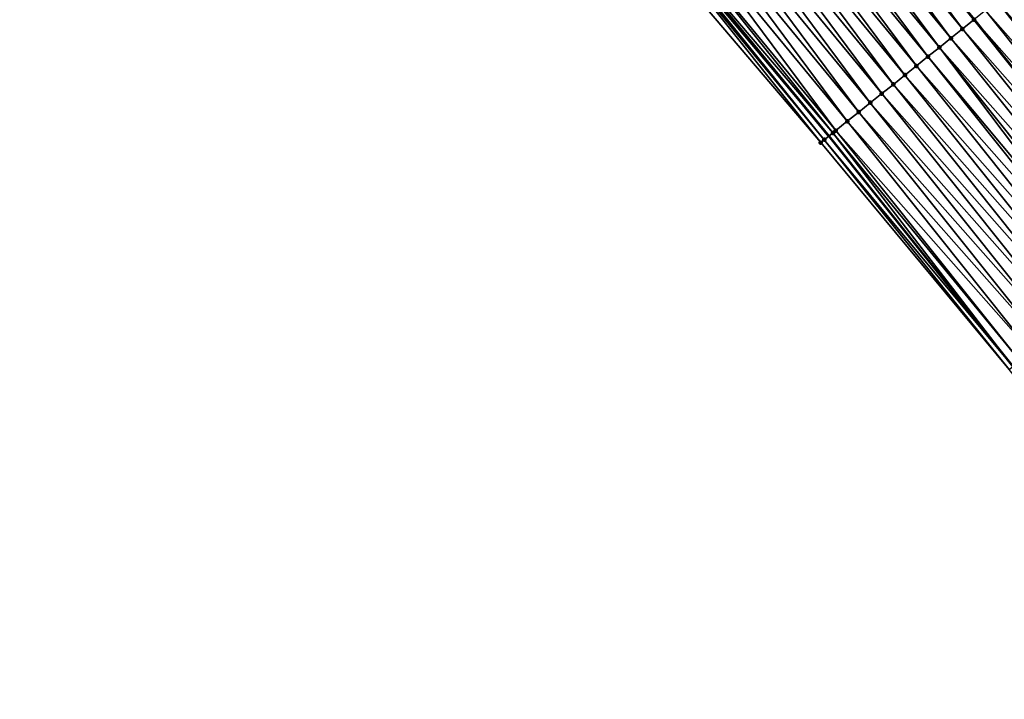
# Model space of a CAD drawing. Header units: feet. Extents: x 2017424 to 2024169, y 808042 to 818730.
# Tile 320 of 329: x 2022984 to 2023051, y 813884 to 813930. Entities that reach past the tile are written whole.
import ezdxf

# ---------------------------------------------------------------- set-up
doc = ezdxf.new("R2010")
doc.units = ezdxf.units.FT
doc.header["$MEASUREMENT"] = 0
for name, color, linetype, lineweight in [('EP_Travel Lane', 172, 'Continuous', 53), ('NB-Road Shots', 141, 'Continuous', 100), ('NB-Road X-Section', 40, 'Continuous', 13), ('STRIPING', 60, 'Continuous', 53)]:
    doc.layers.add(name, color=color, linetype=linetype, lineweight=lineweight)
doc.layers.add('I-77-MM15-17_NB-Surface-BORDER', color=7, linetype='Continuous')
doc.layers.add('I-77-MM15-17_NB-Surface-TIN', color=7, linetype='Continuous')

msp = doc.modelspace()

# ---------------------------------------------------------------- linework, layer by layer
at = {"layer": 'EP_Travel Lane'}
msp.add_polyline3d([(2022765.93421145, 814211.228142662, 292.9237701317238), (2022780.590182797, 814197.6377920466, 293.6343164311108), (2022795.246020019, 814184.0475658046, 294.3500033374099), (2022809.429719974, 814170.4294387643, 295.0168488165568), (2022823.773793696, 814156.5083717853, 295.6887549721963), (2022837.846645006, 814142.7086829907, 296.3693367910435), (2022851.888615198, 814128.4824233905, 297.0313413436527), (2022865.930649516, 814114.2560988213, 297.6905770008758), (2022879.679770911, 814100.0515784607, 298.3755855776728), (2022893.530545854, 814085.6403853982, 299.0637716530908), (2022907.219935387, 814071.3196983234, 299.7327200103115), (2022920.892147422, 814056.7373594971, 300.3860491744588), (2022934.56402017, 814042.1553825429, 301.0539102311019), (2022947.9282482, 814027.5710846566, 301.7183401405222), (2022961.363909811, 814012.7726420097, 302.418414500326), (2022974.577855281, 813998.1075643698, 303.0973242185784), (2022987.721669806, 813983.0480919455, 303.7749142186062), (2023000.864752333, 813967.9894582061, 304.4842388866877), (2023013.451521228, 813953.017964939, 305.1551549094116), (2023026.20817397, 813937.6310458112, 305.8702071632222), (2023038.734556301, 813922.406306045, 306.5702189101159), (2023051.205379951, 813906.7851186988, 307.2472481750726), (2023063.677757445, 813891.1619849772, 307.846601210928), (2023075.819066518, 813875.5859741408, 308.415438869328)], dxfattribs=at)
at = {"layer": 'I-77-MM15-17_NB-Surface-BORDER', "color": 3, "linetype": 'Continuous', "lineweight": -3}
msp.add_polyline3d([(2023075.644691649, 813875.4506071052, 308.3951260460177), (2023063.472029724, 813890.9968129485, 307.8238319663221), (2023050.956435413, 813906.5852500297, 307.2197133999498), (2023038.187647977, 813921.9670301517, 306.505273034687), (2023025.412794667, 813936.9668474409, 305.7631084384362), (2023013.145619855, 813952.7625636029, 305.1150415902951), (2023000.542632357, 813967.7040317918, 304.4403840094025), (2022987.34096004, 813982.7105771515, 303.7193854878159), (2022973.954884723, 813997.5557681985, 303.0170083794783), (2022961.094086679, 814012.5253822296, 302.3860692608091), (2022947.894297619, 814027.5399724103, 301.7142552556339), (2022933.753421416, 814041.3901340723, 300.9418025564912), (2022920.242084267, 814056.123499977, 300.2926115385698), (2022907.018253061, 814071.1294777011, 299.7086381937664), (2022893.214769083, 814085.3351465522, 299.0268923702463), (2022879.33572334, 814099.7189918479, 298.3349727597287), (2022865.540453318, 814113.867119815, 297.641418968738), (2022851.186854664, 814127.7824356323, 296.9339551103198), (2022837.317620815, 814142.1808926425, 296.2937104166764), (2022823.247478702, 814155.9622100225, 295.6093077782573), (2022808.897201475, 814169.8771579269, 294.9430237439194), (2022794.931266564, 814183.7060672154, 294.3105555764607), (2022780.173136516, 814197.1852651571, 293.5812173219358), (2022765.714295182, 814210.9894531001, 292.8945522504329)], dxfattribs=at)
at = {"layer": 'I-77-MM15-17_NB-Surface-TIN', "color": 128, "linetype": 'Continuous', "lineweight": -3}
for points in [[(2023047.785091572, 813929.666863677, 307.4300475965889), (2023035.888866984, 813945.6984070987, 306.7997310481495), (2023035.120454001, 813945.0584489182, 306.7347975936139)], [(2023048.565162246, 813930.2925593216, 307.5018201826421), (2023035.897407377, 813945.705518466, 306.8004228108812), (2023035.888866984, 813945.6984070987, 306.7997310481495)], [(2023047.785091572, 813929.666863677, 307.4300475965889), (2023048.565162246, 813930.2925593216, 307.5018201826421), (2023035.888866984, 813945.6984070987, 306.7997310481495)], [(2023048.565162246, 813930.2925593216, 307.5018201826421), (2023048.573751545, 813930.2994432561, 307.5024751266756), (2023035.897407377, 813945.705518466, 306.8004228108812)], [(2023047.004910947, 813929.0413057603, 307.3637715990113), (2023035.120454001, 813945.0584489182, 306.7347975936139), (2023034.352040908, 813944.4184908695, 306.6698691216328)], [(2023047.004910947, 813929.0413057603, 307.3637715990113), (2023047.785091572, 813929.666863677, 307.4300475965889), (2023035.120454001, 813945.0584489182, 306.7347975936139)], [(2023046.224861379, 813928.415583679, 307.2909439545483), (2023034.352040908, 813944.4184908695, 306.6698691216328), (2023033.583801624, 813943.7783231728, 306.5970218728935)], [(2023046.224861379, 813928.415583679, 307.2909439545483), (2023047.004910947, 813929.0413057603, 307.3637715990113), (2023034.352040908, 813944.4184908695, 306.6698691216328)], [(2023045.444874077, 813927.7897836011, 307.2150035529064), (2023033.583801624, 813943.7783231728, 306.5970218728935), (2023032.815653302, 813943.1380457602, 306.5200304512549)], [(2023045.444874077, 813927.7897836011, 307.2150035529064), (2023046.224861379, 813928.415583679, 307.2909439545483), (2023033.583801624, 813943.7783231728, 306.5970218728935)], [(2023044.664740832, 813927.1641663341, 307.146358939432), (2023032.815653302, 813943.1380457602, 306.5200304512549), (2023032.047389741, 813942.4979073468, 306.4482892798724)], [(2023044.664740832, 813927.1641663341, 307.146358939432), (2023045.444874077, 813927.7897836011, 307.2150035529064), (2023032.815653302, 813943.1380457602, 306.5200304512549)], [(2023043.884696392, 813926.5384378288, 307.0732749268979), (2023032.047389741, 813942.4979073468, 306.4482892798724), (2023031.279120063, 813941.8577763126, 306.3768268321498)], [(2023043.884696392, 813926.5384378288, 307.0732749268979), (2023044.664740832, 813927.1641663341, 307.146358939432), (2023032.047389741, 813942.4979073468, 306.4482892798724)], [(2023043.104574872, 813925.9128058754, 307.0040441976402), (2023031.279120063, 813941.8577763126, 306.3768268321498), (2023030.510813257, 813941.2176900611, 306.3070559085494)], [(2023043.104574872, 813925.9128058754, 307.0040441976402), (2023043.884696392, 813926.5384378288, 307.0732749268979), (2023031.279120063, 813941.8577763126, 306.3768268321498)], [(2023042.324563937, 813925.2870354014, 306.9292852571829), (2023030.510813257, 813941.2176900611, 306.3070559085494), (2023029.742672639, 813940.5774033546, 306.2297134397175)], [(2023042.324563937, 813925.2870354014, 306.9292852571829), (2023043.104574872, 813925.9128058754, 307.0040441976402), (2023030.510813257, 813941.2176900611, 306.3070559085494)], [(2023041.544622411, 813924.6611779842, 306.8510564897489), (2023029.742672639, 813940.5774033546, 306.2297134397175), (2023028.97450443, 813939.9371499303, 306.1536281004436)], [(2023041.544622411, 813924.6611779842, 306.8510564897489), (2023042.324563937, 813925.2870354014, 306.9292852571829), (2023029.742672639, 813940.5774033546, 306.2297134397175)], [(2023040.764618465, 813924.0353987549, 306.7759481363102), (2023028.97450443, 813939.9371499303, 306.1536281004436), (2023028.206339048, 813939.2968930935, 306.0774138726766)], [(2023040.764618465, 813924.0353987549, 306.7759481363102), (2023041.544622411, 813924.6611779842, 306.8510564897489), (2023028.97450443, 813939.9371499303, 306.1536281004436)], [(2023039.984628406, 813923.4096021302, 306.7001455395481), (2023028.206339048, 813939.2968930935, 306.0774138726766), (2023027.438192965, 813938.6566129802, 306.0003204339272)], [(2023039.984628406, 813923.4096021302, 306.7001455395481), (2023040.764618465, 813924.0353987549, 306.7759481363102), (2023028.206339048, 813939.2968930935, 306.0774138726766)], [(2023039.204668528, 813922.7837677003, 306.622834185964), (2023027.438192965, 813938.6566129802, 306.0003204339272), (2023026.670004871, 813938.0163835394, 305.9251410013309)], [(2023039.204668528, 813922.7837677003, 306.622834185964), (2023039.984628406, 813923.4096021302, 306.7001455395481), (2023027.438192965, 813938.6566129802, 306.0003204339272)], [(2023039.004666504, 813922.6232272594, 306.6015423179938), (2023026.670004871, 813938.0163835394, 305.9251410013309), (2023026.20817397, 813937.6310458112, 305.8702071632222)], [(2023039.004666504, 813922.6232272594, 306.6015423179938), (2023039.204668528, 813922.7837677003, 306.622834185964), (2023026.670004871, 813938.0163835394, 305.9251410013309)], [(2023038.187647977, 813921.9670301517, 306.505273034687), (2023025.90223948, 813937.3756442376, 305.8307031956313), (2023025.412794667, 813936.9668474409, 305.7631084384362)], [(2023038.424932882, 813922.157652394, 306.5343133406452), (2023026.063132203, 813937.5100273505, 305.8529547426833), (2023025.90223948, 813937.3756442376, 305.8307031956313)], [(2023038.187647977, 813921.9670301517, 306.505273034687), (2023038.424932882, 813922.157652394, 306.5343133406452), (2023025.90223948, 813937.3756442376, 305.8307031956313)], [(2023026.063132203, 813937.5100273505, 305.8529547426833), (2023038.734556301, 813922.406306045, 306.5702189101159), (2023026.20817397, 813937.6310458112, 305.8702071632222)], [(2023038.424932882, 813922.157652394, 306.5343133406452), (2023038.734556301, 813922.406306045, 306.5702189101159), (2023026.063132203, 813937.5100273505, 305.8529547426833)], [(2023039.004666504, 813922.6232272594, 306.6015423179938), (2023026.20817397, 813937.6310458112, 305.8702071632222), (2023038.734556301, 813922.406306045, 306.5702189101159)], [(2023063.377529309, 813916.5467708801, 308.3271150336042), (2023050.90648604, 813932.1682536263, 307.6615595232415), (2023050.126189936, 813931.5428403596, 307.6010563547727)], [(2023062.597205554, 813915.92139225, 308.2679941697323), (2023050.126189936, 813931.5428403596, 307.6010563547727), (2023049.345658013, 813930.917722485, 307.5523419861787)], [(2023062.597205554, 813915.92139225, 308.2679941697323), (2023063.377529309, 813916.5467708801, 308.3271150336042), (2023050.126189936, 813931.5428403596, 307.6010563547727)], [(2023048.59014219, 813930.3125796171, 307.5037249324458), (2023048.573751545, 813930.2994432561, 307.5024751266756), (2023061.045073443, 813914.6776317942, 308.154596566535)], [(2023061.816771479, 813915.2961518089, 308.214388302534), (2023049.345658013, 813930.917722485, 307.5523419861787), (2023048.59014219, 813930.3125796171, 307.5037249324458)], [(2023061.816771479, 813915.2961518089, 308.214388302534), (2023048.59014219, 813930.3125796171, 307.5037249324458), (2023061.045073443, 813914.6776317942, 308.154596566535)], [(2023061.816771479, 813915.2961518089, 308.214388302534), (2023062.597205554, 813915.92139225, 308.2679941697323), (2023049.345658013, 813930.917722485, 307.5523419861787)], [(2023060.256221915, 813914.0452718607, 308.091250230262), (2023047.785091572, 813929.666863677, 307.4300475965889), (2023047.004910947, 813929.0413057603, 307.3637715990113)], [(2023061.036474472, 813914.6707396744, 308.1539303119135), (2023048.565162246, 813930.2925593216, 307.5018201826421), (2023047.785091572, 813929.666863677, 307.4300475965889)], [(2023060.256221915, 813914.0452718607, 308.091250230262), (2023061.036474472, 813914.6707396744, 308.1539303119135), (2023047.785091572, 813929.666863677, 307.4300475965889)], [(2023048.565162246, 813930.2925593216, 307.5018201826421), (2023061.045073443, 813914.6776317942, 308.154596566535), (2023048.573751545, 813930.2994432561, 307.5024751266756)], [(2023061.036474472, 813914.6707396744, 308.1539303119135), (2023061.045073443, 813914.6776317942, 308.154596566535), (2023048.565162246, 813930.2925593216, 307.5018201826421)], [(2023059.476038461, 813913.419717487, 308.0251156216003), (2023047.004910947, 813929.0413057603, 307.3637715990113), (2023046.224861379, 813928.415583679, 307.2909439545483)], [(2023059.476038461, 813913.419717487, 308.0251156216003), (2023060.256221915, 813914.0452718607, 308.091250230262), (2023047.004910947, 813929.0413057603, 307.3637715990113)], [(2023058.266436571, 813912.4493823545, 307.911093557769), (2023046.224861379, 813928.415583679, 307.2909439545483), (2023045.444874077, 813927.7897836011, 307.2150035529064)], [(2023058.266436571, 813912.4493823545, 307.911093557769), (2023058.695983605, 813912.794002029, 307.9525523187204), (2023046.224861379, 813928.415583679, 307.2909439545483)], [(2023058.695983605, 813912.794002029, 307.9525523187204), (2023059.476038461, 813913.419717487, 308.0251156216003), (2023046.224861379, 813928.415583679, 307.2909439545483)], [(2023057.915969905, 813912.1682350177, 307.8779315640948), (2023045.444874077, 813927.7897836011, 307.2150035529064), (2023044.664740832, 813927.1641663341, 307.146358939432)], [(2023057.915969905, 813912.1682350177, 307.8779315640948), (2023058.266436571, 813912.4493823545, 307.911093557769), (2023045.444874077, 813927.7897836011, 307.2150035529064)], [(2023057.135871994, 813911.5425734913, 307.8075206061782), (2023044.664740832, 813927.1641663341, 307.146358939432), (2023043.884696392, 813926.5384378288, 307.0732749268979)], [(2023057.135871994, 813911.5425734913, 307.8075206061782), (2023057.915969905, 813912.1682350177, 307.8779315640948), (2023044.664740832, 813927.1641663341, 307.146358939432)], [(2023056.355789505, 813910.9168926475, 307.7363387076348), (2023043.884696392, 813926.5384378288, 307.0732749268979), (2023043.104574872, 813925.9128058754, 307.0040441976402)], [(2023056.355789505, 813910.9168926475, 307.7363387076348), (2023057.135871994, 813911.5425734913, 307.8075206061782), (2023043.884696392, 813926.5384378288, 307.0732749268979)], [(2023055.575644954, 813910.2912895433, 307.6682593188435), (2023043.104574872, 813925.9128058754, 307.0040441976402), (2023042.324563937, 813925.2870354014, 306.9292852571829)], [(2023055.575644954, 813910.2912895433, 307.6682593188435), (2023056.355789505, 813910.9168926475, 307.7363387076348), (2023043.104574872, 813925.9128058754, 307.0040441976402)], [(2023054.795625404, 813909.6655298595, 307.5939310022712), (2023042.324563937, 813925.2870354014, 306.9292852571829), (2023041.544622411, 813924.6611779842, 306.8510564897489)], [(2023054.795625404, 813909.6655298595, 307.5939310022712), (2023055.575644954, 813910.2912895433, 307.6682593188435), (2023042.324563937, 813925.2870354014, 306.9292852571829)], [(2023054.015644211, 813909.03972213, 307.5176852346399), (2023041.544622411, 813924.6611779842, 306.8510564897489), (2023040.764618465, 813924.0353987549, 306.7759481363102)], [(2023054.015644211, 813909.03972213, 307.5176852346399), (2023054.795625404, 813909.6655298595, 307.5939310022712), (2023041.544622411, 813924.6611779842, 306.8510564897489)], [(2023053.235570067, 813908.4140308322, 307.4460861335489), (2023040.764618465, 813924.0353987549, 306.7759481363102), (2023039.984628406, 813923.4096021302, 306.7001455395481)], [(2023053.235570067, 813908.4140308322, 307.4460861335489), (2023054.015644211, 813909.03972213, 307.5176852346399), (2023040.764618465, 813924.0353987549, 306.7759481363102)], [(2023052.455522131, 813907.7883067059, 307.3731768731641), (2023039.984628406, 813923.4096021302, 306.7001455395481), (2023039.204668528, 813922.7837677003, 306.622834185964)], [(2023052.455522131, 813907.7883067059, 307.3731768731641), (2023053.235570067, 813908.4140308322, 307.4460861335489), (2023039.984628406, 813923.4096021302, 306.7001455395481)], [(2023038.424932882, 813922.157652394, 306.5343133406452), (2023051.205379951, 813906.7851186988, 307.2472481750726), (2023038.734556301, 813922.406306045, 306.5702189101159)], [(2023039.004666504, 813922.6232272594, 306.6015423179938), (2023038.734556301, 813922.406306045, 306.5702189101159), (2023051.205379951, 813906.7851186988, 307.2472481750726)], [(2023051.675494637, 813907.1625569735, 307.2992457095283), (2023039.204668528, 813922.7837677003, 306.622834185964), (2023039.004666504, 813922.6232272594, 306.6015423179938)], [(2023051.675494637, 813907.1625569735, 307.2992457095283), (2023039.004666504, 813922.6232272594, 306.6015423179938), (2023051.205379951, 813906.7851186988, 307.2472481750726)], [(2023051.675494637, 813907.1625569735, 307.2992457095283), (2023052.455522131, 813907.7883067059, 307.3731768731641), (2023039.204668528, 813922.7837677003, 306.622834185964)], [(2023050.956435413, 813906.5852500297, 307.2197133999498), (2023038.424932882, 813922.157652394, 306.5343133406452), (2023038.187647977, 813921.9670301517, 306.505273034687)], [(2023050.956435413, 813906.5852500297, 307.2197133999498), (2023051.205379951, 813906.7851186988, 307.2472481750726), (2023038.424932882, 813922.157652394, 306.5343133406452)]]:
    msp.add_3dface(points, dxfattribs=at)
at = {"layer": 'NB-Road Shots', "lineweight": 100}
for p in [(2023047.785091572, 813929.666863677, 307.4300475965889), (2023048.565162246, 813930.2925593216, 307.5018201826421), (2023047.004910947, 813929.0413057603, 307.3637715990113), (2023046.224861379, 813928.415583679, 307.2909439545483), (2023045.444874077, 813927.7897836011, 307.2150035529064), (2023044.664740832, 813927.1641663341, 307.146358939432), (2023043.884696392, 813926.5384378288, 307.0732749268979), (2023043.104574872, 813925.9128058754, 307.0040441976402), (2023042.324563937, 813925.2870354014, 306.9292852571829), (2023041.544622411, 813924.6611779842, 306.8510564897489), (2023040.764618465, 813924.0353987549, 306.7759481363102), (2023039.984628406, 813923.4096021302, 306.7001455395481), (2023039.004666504, 813922.6232272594, 306.6015423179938), (2023039.204668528, 813922.7837677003, 306.622834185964), (2023038.187647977, 813921.9670301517, 306.505273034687), (2023038.424932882, 813922.157652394, 306.5343133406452)]:
    msp.add_point(p, dxfattribs=at)
at = {"layer": 'NB-Road X-Section', "extrusion": (0.6235768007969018, -0.7811050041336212, 0.03204599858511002), "elevation": 625770.9817895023, "flags": 128}
msp.add_lwpolyline([(2088852.531003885, -19755.238499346), (2088852.241277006, -19755.24776571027), (2088851.241277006, -19755.27852236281), (2088850.241277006, -19755.3111716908), (2088849.241277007, -19755.34807893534), (2088848.241277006, -19755.39858803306), (2088847.241277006, -19755.41865644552), (2088846.241277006, -19755.43127691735), (2088845.241277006, -19755.48557621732), (2088844.241277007, -19755.54663688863), (2088843.241277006, -19755.6059219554), (2088842.241277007, -19755.65798735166), (2088841.241277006, -19755.71098124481), (2088840.241277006, -19755.76135560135), (2088839.241277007, -19755.81774999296), (2088838.241277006, -19755.88093178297), (2088837.241277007, -19755.94118585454), (2088836.241277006, -19756.00172011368), (2088835.241277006, -19756.05045951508), (2088834.273289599, -19756.0991015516), (2088834.241277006, -19756.1010072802), (2088833.241277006, -19756.17281674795), (2088832.241277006, -19756.23912680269), (2088831.241277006, -19756.31199187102), (2088830.241277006, -19756.38797129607), (2088829.241277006, -19756.45665118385), (2088828.241277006, -19756.52977275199), (2088827.241277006, -19756.59903905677), (2088826.241277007, -19756.67383641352), (2088825.241277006, -19756.75210538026), (2088824.241277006, -19756.82725232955), (2088823.241277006, -19756.90309387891), (2088822.241277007, -19756.98044496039), (2088821.984813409, -19757.00174776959), (2088821.241277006, -19757.0690112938), (2088820.936908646, -19757.09806652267)], dxfattribs=at)
at = {"layer": 'STRIPING'}
msp.add_polyline3d([(2022916.208846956, 814079.7880295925, 300.5978666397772), (2022929.880389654, 814065.2064046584, 301.2798748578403), (2022943.551917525, 814050.6247955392, 301.9625174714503), (2022957.048637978, 814035.9200835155, 302.6257745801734), (2022970.507636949, 814021.142259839, 303.312300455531), (2022983.884703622, 814006.3380121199, 304.0169087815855), (2022997.086968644, 813991.3308419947, 304.7133742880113), (2023010.288687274, 813976.3242929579, 305.4334250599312), (2023023.140176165, 813961.0931353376, 306.1117277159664), (2023035.897407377, 813945.705518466, 306.8004228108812), (2023048.573751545, 813930.2994432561, 307.5024751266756), (2023061.045073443, 813914.6776317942, 308.154596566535), (2023073.516586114, 813899.0555813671, 308.7971813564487), (2023085.784513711, 813883.3150108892, 309.4079319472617)], dxfattribs=at)

doc.saveas('drawing.dxf')
